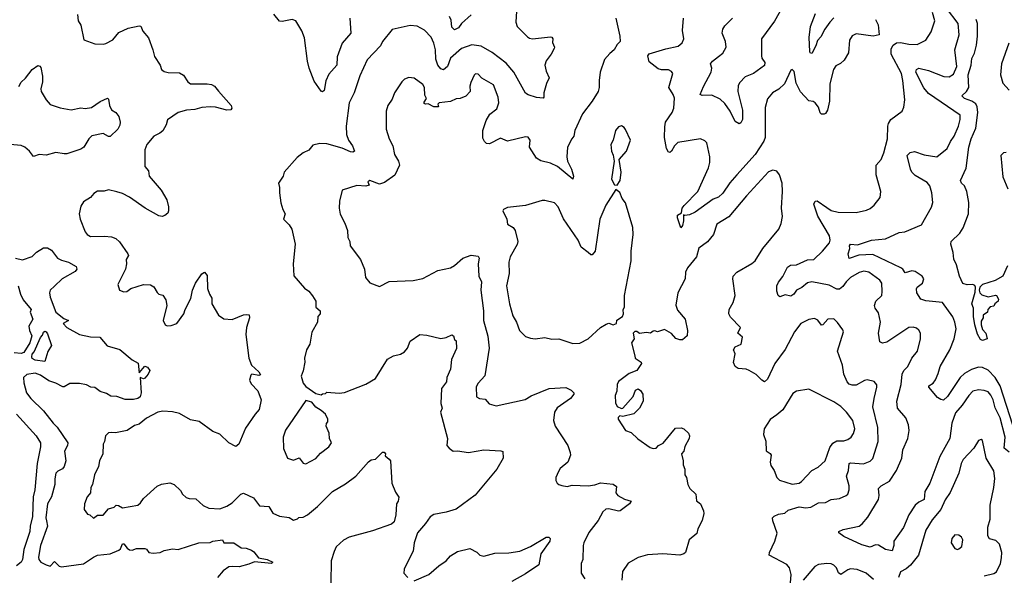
# Model space of a CAD drawing. Extents: x 1954678 to 2060275, y 904822 to 1016299.
# Tile 419 of 467: x 2036365 to 2043451, y 978850 to 982853. Entities that reach past the tile are written whole.
import ezdxf

# ---------------------------------------------------------------- set-up
doc = ezdxf.new("R2010")
doc.units = 0

msp = doc.modelspace()

# ---------------------------------------------------------------- linework, layer by layer
at = {"layer": '0CON20XD'}
for points in [[(2036779.7, 982889.7), (2036786.7, 982845), (2036804.1, 982814.1), (2036827, 982707), (2036905, 982680), (2036965, 982676.2), (2036985, 982681.2), (2037035, 982708.6), (2037078.8, 982761.2), (2037145, 982791.9), (2037225, 982810), (2037235.6, 982805.6), (2037250.3, 982770.3), (2037291.2, 982721.2), (2037324, 982635), (2037335, 982587.5), (2037375.7, 982525.7), (2037385, 982493.3), (2037405, 982480), (2037432.3, 982472.3), (2037515, 982470), (2037542.9, 982452.9), (2037574.5, 982404.5), (2037595, 982390), (2037715, 982391.4), (2037745, 982385.8), (2037766.2, 982375), (2037795, 982338), (2037886, 982235), (2037892.5, 982215), (2037885, 982202.5), (2037855, 982201.2), (2037775, 982222.5), (2037735.5, 982225.5), (2037675, 982220.5), (2037624.6, 982205.4), (2037565, 982201.1), (2037505, 982184), (2037428.8, 982131.2), (2037419.2, 982095), (2037395, 982053.3), (2037374.1, 982035.9), (2037330, 982015), (2037280, 981955), (2037266.2, 981915), (2037266, 981795), (2037292, 981765), (2037295.8, 981725), (2037382, 981625), (2037424, 981555), (2037436.1, 981503.9), (2037436.7, 981475), (2037430, 981460), (2037408.3, 981441.7), (2037390, 981435), (2037365, 981440), (2037268.8, 981495), (2037155, 981574.3), (2037105, 981600), (2037065, 981612), (2037005, 981628), (2036971.7, 981618.3), (2036925, 981618), (2036898.3, 981601.7), (2036875, 981572.5), (2036825, 981540), (2036805, 981510), (2036793.8, 981455), (2036798.8, 981415), (2036836, 981325), (2036851.2, 981305), (2036875, 981290.8), (2036975.6, 981294.4), (2037025, 981288.1), (2037056.4, 981276.4), (2037083, 981253), (2037141.9, 981165), (2037147.1, 981155), (2037130.8, 981125), (2037134.3, 981095), (2037126, 981055), (2037070, 980945), (2037083.9, 980903.9), (2037115, 980893.3), (2037135, 980893.8), (2037165, 980916.7), (2037255, 980945.8), (2037305, 980942), (2037329.1, 980929.1), (2037355, 980886.7), (2037365, 980876.7), (2037395, 980867.5), (2037416.7, 980835), (2037423.3, 980795), (2037397.5, 980685), (2037412.5, 980655), (2037425, 980647.5), (2037455, 980648.8), (2037495, 980663.3), (2037545.8, 980735), (2037556.7, 980765), (2037595.5, 980845), (2037609.1, 980905), (2037628.9, 980955), (2037675, 981021.2), (2037695, 981033.3), (2037715, 981010), (2037717.6, 980917.6), (2037730, 980875), (2037746.8, 980846.8), (2037748.1, 980805), (2037796.2, 980725), (2037835, 980698.8), (2037895, 980692.5), (2037975, 980725.8), (2037995, 980730), (2038015.8, 980725.8), (2038018.6, 980705), (2037997.8, 980635), (2037992.2, 980585), (2038014.4, 980415), (2038034, 980365), (2038086.2, 980315), (2038098.6, 980295), (2038085, 980288.9), (2038035, 980300), (2038027.7, 980292.3), (2038018.8, 980255), (2038029.7, 980229.7), (2038078.7, 980178.7), (2038102.9, 980115), (2038088, 980045), (2038059.4, 980010.6), (2037988.9, 979911.1), (2037941.2, 979795), (2037920.7, 979779.3), (2037870, 979805), (2037805, 979866), (2037755, 979886.7), (2037657.4, 979957.4), (2037595, 979971.4), (2037515, 980015.6), (2037465, 980026.7), (2037395, 980032.2), (2037360, 980025), (2037278.3, 979981.7), (2037225, 979938), (2037191.7, 979928.3), (2037137.7, 979892.3), (2037055, 979876), (2037025, 979880), (2037004.3, 979875.7), (2036981.2, 979855), (2036976, 979815), (2036966.2, 979795), (2036964, 979725), (2036938.8, 979675), (2036931.4, 979635), (2036903.1, 979575), (2036888, 979505), (2036877.3, 979482.7), (2036874.2, 979445), (2036865, 979432), (2036851.4, 979415), (2036832, 979365), (2036828.8, 979325), (2036851.7, 979291.7), (2036870, 979285), (2036895, 979262.5), (2036925, 979283.3), (2036965, 979284), (2037005, 979328.8), (2037045, 979340), (2037060, 979355), (2037075, 979353.3), (2037105, 979336.2), (2037215, 979356.2), (2037235, 979371.2), (2037255.6, 979404.4), (2037355, 979492), (2037384.4, 979505.6), (2037445, 979516.7), (2037476.7, 979505), (2037521.7, 979461.7), (2037536.7, 979435), (2037561.7, 979411.7), (2037583.8, 979403.8), (2037631.7, 979401.7), (2037684.2, 979354.2), (2037725, 979334.2), (2037805, 979329.2), (2037855, 979348.8), (2037895, 979371.2), (2037957.5, 979435), (2037975, 979442.5), (2038047.9, 979407.9), (2038091.7, 979351.7), (2038156.7, 979345), (2038187.3, 979297.3), (2038235, 979276), (2038305, 979265.7), (2038335, 979248), (2038364, 979256), (2038374.2, 979265.8), (2038405, 979269.5), (2038435.6, 979285), (2038506.9, 979345), (2038615.3, 979454.7), (2038710.4, 979509.6), (2038782.9, 979565), (2038875, 979668.8), (2038895, 979681.2), (2038925, 979687.5), (2038975, 979737.5), (2038988.3, 979738.3), (2038997.5, 979725), (2038995, 979710), (2039025, 979687.5), (2039032.5, 979675), (2039042.5, 979515), (2039068.8, 979448.8), (2039093.6, 979413.6), (2039089.2, 979385), (2039076.7, 979365), (2039072, 979285), (2039059.2, 979235), (2039041.7, 979218.3), (2038905, 979170.6), (2038735, 979125.5), (2038695, 979102.9), (2038641.4, 979055), (2038629.1, 979020.9)], [(2038742, 982865), (2038746.9, 982755), (2038685.5, 982684.5), (2038650, 982585), (2038647.1, 982525), (2038589.4, 982460.6), (2038567.8, 982412.3), (2038556.7, 982343.3), (2038545, 982332.5), (2038535, 982338), (2038485, 982411.2), (2038447.1, 982505), (2038435.7, 982555), (2038415, 982722.5), (2038395, 982773.3), (2038351.2, 982845), (2038326.4, 982853.6), (2038255, 982839.4), (2038235, 982841.4), (2038193.4, 982893.4)], [(2039940, 982915), (2039935.5, 982835.5), (2039944.4, 982805), (2040020.5, 982730.5), (2040035, 982720), (2040055, 982715.8), (2040185, 982730), (2040195, 982727.5), (2040201.2, 982715), (2040199.3, 982689.3), (2040213.3, 982655), (2040211.2, 982645), (2040190, 982605), (2040153, 982557), (2040144.1, 982525.9), (2040153.4, 982483.4), (2040176.2, 982435), (2040155.9, 982394.1), (2040138, 982325), (2040137.5, 982295), (2040131.7, 982288.3), (2040085, 982292.5), (2040025, 982311.2), (2040004.1, 982324.1), (2039920, 982475), (2039865, 982540), (2039765, 982617.8), (2039685, 982662.5), (2039618.6, 982671.4), (2039544.7, 982645.3), (2039466.5, 982575), (2039443.8, 982515), (2039415, 982492.5), (2039395, 982500), (2039373.6, 982525), (2039359.6, 982569.6), (2039356.9, 982636.9), (2039344.4, 982685), (2039326.6, 982726.6), (2039277.6, 982777.6), (2039225.4, 982805.4), (2039175, 982811.4), (2039045, 982782.5), (2038976, 982695), (2038962.5, 982665), (2038865.6, 982565), (2038811.7, 982448.3), (2038772.8, 982327.2), (2038735.6, 982255), (2038714.3, 982085), (2038717.1, 982025), (2038731.1, 981985), (2038758.9, 981945), (2038773.3, 981905), (2038762, 981898), (2038745, 981900), (2038685, 981927.5), (2038575, 981959.2), (2038525, 981960), (2038475, 981950), (2038445, 981914), (2038405, 981894.2), (2038360.7, 981859.3), (2038268.8, 981755), (2038260, 981725), (2038227.5, 981675), (2038235.8, 981645), (2038234.2, 981605), (2038243.2, 981533.2), (2038258, 981485), (2038276.2, 981455), (2038263.3, 981415), (2038303.3, 981375), (2038323.8, 981345), (2038347.5, 981235), (2038334, 981095), (2038337.7, 981007.7), (2038415, 980918.8), (2038445, 980896.2), (2038473, 980863), (2038496.7, 980825), (2038495, 980782.5), (2038527.5, 980755), (2038526.7, 980735), (2038511.2, 980715), (2038508, 980675), (2038467.7, 980602.3), (2038453.8, 980515), (2038428.8, 980475), (2038414.2, 980415), (2038416.2, 980385), (2038405.8, 980324.2), (2038390, 980285), (2038404.3, 980234.3), (2038425, 980210), (2038495, 980160), (2038535, 980150), (2038543, 980157), (2038565, 980160), (2038575, 980170), (2038665, 980162), (2038702.3, 980167.7), (2038855, 980226.2), (2038925, 980268), (2039012.4, 980407.6), (2039055, 980431.2), (2039105, 980443.8), (2039135, 980460), (2039155, 980487.5), (2039175, 980536.7), (2039244.1, 980585.9), (2039295, 980581.2), (2039395, 980556.2), (2039435, 980562.5), (2039475, 980583.8), (2039486.7, 980575), (2039495, 980550), (2039505, 980540), (2039509.2, 980485), (2039472.7, 980405), (2039464.5, 980335), (2039440, 980275), (2039435.5, 980245), (2039401.4, 980195), (2039395, 980087.5), (2039405.6, 980055), (2039394.3, 980025), (2039443.8, 979835), (2039440, 979785), (2039456.7, 979765), (2039485, 979743.8), (2039515, 979748), (2039595, 979734), (2039705, 979754.2), (2039827.7, 979747.7), (2039841.7, 979741.7), (2039843.8, 979695), (2039798.6, 979615), (2039642.4, 979427.6), (2039505, 979327.1), (2039435, 979304.3), (2039345, 979288), (2039317.9, 979272.1), (2039285, 979222.5), (2039227.1, 979155), (2039202.7, 979085), (2039197.1, 979025), (2039161.4, 978955), (2039132.2, 978895), (2039130, 978865), (2039159.2, 978835)], [(2039615, 982887.5), (2039543.6, 982826.4), (2039523.3, 982795), (2039495, 982779.4), (2039475, 982798.8), (2039469.9, 982849.9), (2039459.3, 982875)], [(2041850.9, 982935), (2041797.3, 982842.7), (2041704.8, 982715.2), (2041702.7, 982592.7), (2041706.4, 982575), (2041727.5, 982545), (2041726.1, 982523.9), (2041645, 982466.5), (2041585, 982440.6), (2041548.3, 982401.7), (2041535, 982378.8), (2041533.8, 982335), (2041567.9, 982202.1), (2041565.7, 982135), (2041555, 982110), (2041543.9, 982103.9), (2041515, 982120), (2041478.5, 982195), (2041438.6, 982248.6), (2041405, 982279.5), (2041345, 982310), (2041276.2, 982306.2), (2041263.3, 982315), (2041285, 982371.2), (2041342.5, 982475), (2041345.7, 982505), (2041336.2, 982535), (2041352, 982555), (2041395, 982588.6), (2041425, 982612.9), (2041448.2, 982655), (2041445.3, 982695.3), (2041420, 982755), (2041426.4, 982785), (2041440.7, 982809.3), (2041495.3, 982864.7)], [(2042766, 979894), (2042760.8, 979935), (2042743.5, 979985), (2042682.5, 980055), (2042678.5, 980105), (2042708.2, 980225), (2042715, 980300), (2042728.6, 980325), (2042757.1, 980355), (2042785, 980413.8), (2042826.7, 980465), (2042848.8, 980555), (2042848, 980595), (2042836.8, 980616.8), (2042820.3, 980630.3), (2042795, 980638.6), (2042765, 980635.5), (2042605, 980530), (2042575, 980522), (2042555, 980532.5), (2042545.8, 980595), (2042559.2, 980675), (2042545, 980740), (2042521.1, 980775), (2042515.7, 980795), (2042527.1, 980825), (2042568.5, 980865), (2042573.1, 980895), (2042568.6, 980955), (2042555, 980977.5), (2042475, 981033.1), (2042440.6, 981040.6), (2042407.7, 981032.3), (2042344.7, 980995.3), (2042313.6, 980965), (2042289.8, 980930.2), (2042265, 980912.5), (2042245, 980912.5), (2042191.3, 980941.3), (2042065, 980965.4), (2042035, 980956.4), (2041995, 980922.5), (2041955.6, 980904.4), (2041935.8, 980875), (2041915, 980860.8), (2041875, 980871.2), (2041835, 980857.5), (2041822.5, 980865), (2041813, 980897), (2041813.3, 980935), (2041825, 980962.5), (2041857, 981003), (2041890.5, 981069.5), (2041912.5, 981085), (2041955, 981087.1), (2042035, 981123.9), (2042079.2, 981125), (2042143.3, 981185), (2042193.6, 981245), (2042198.8, 981265), (2042193.3, 981295), (2042108.7, 981438.7), (2042081.4, 981525), (2042090, 981545), (2042105, 981548.2), (2042175, 981499.6), (2042205, 981479.1), (2042255, 981466.9), (2042385, 981464.3), (2042458.3, 981481.7), (2042485, 981494), (2042515, 981518), (2042557.4, 981572.6), (2042563.5, 981615), (2042528.1, 981735), (2042529.4, 981805), (2042564.6, 981845.4), (2042583.3, 981895), (2042609.6, 981995), (2042611.8, 982085), (2042617.8, 982105), (2042635, 982133.8), (2042715.4, 982194.6), (2042727.6, 982222.4), (2042734.5, 982275), (2042721.1, 982415), (2042710.4, 982465), (2042638, 982605), (2042637, 982643), (2042651.1, 982668.9), (2042675, 982685.6), (2042705, 982688.2), (2042765, 982676.4), (2042825, 982675.5), (2042885.8, 982705), (2042923.9, 982766.1), (2042950.4, 982845), (2042935, 982904)], [(2042225, 982867.3), (2042194.8, 982835.2), (2042158.7, 982785), (2042130.9, 982729.1), (2042106.8, 982703.2), (2042095, 982664.3), (2042065, 982608.8), (2042055, 982613.3), (2042051.4, 982625), (2042045.8, 982725), (2042057.2, 982805), (2042091.8, 982898.2)], [(2043512.9, 979933), (2043421.2, 980215), (2043385, 980274.7), (2043335, 980327.1), (2043295, 980347.2), (2043265, 980350.4), (2043215, 980332.7), (2043165.2, 980304.8), (2043134.1, 980275.9), (2043042.5, 980137.5), (2043013.1, 980113.1), (2042995, 980115.8), (2042970.6, 980130.6), (2042907.2, 980205), (2042908.9, 980215), (2042938.9, 980235), (2042955, 980259.4), (2042975.5, 980304.5), (2042989.4, 980355), (2043060, 980475), (2043091.2, 980555), (2043104, 980625), (2043096.2, 980675), (2043081.2, 980711.2), (2043006.6, 980816.6), (2042886.7, 980826.8), (2042849.7, 980839.7), (2042820.8, 980885), (2042820, 980915), (2042825, 980926.7), (2042863.3, 980955), (2042872, 980985), (2042858.8, 981005), (2042808.9, 981038.9), (2042785, 981044.4), (2042738.3, 981028.3), (2042720, 981055), (2042705.3, 981065.3), (2042505, 981162.5), (2042405, 981157.3), (2042333.6, 981133.6), (2042326.2, 981165), (2042338.5, 981205), (2042337.1, 981225), (2042345, 981236.9), (2042395, 981231.8), (2042495, 981264.1), (2042595, 981274.5), (2042695, 981320.9), (2042735, 981325.4), (2042855.4, 981374.6), (2042928.3, 981501.7), (2042935.6, 981535), (2042929.5, 981605), (2042915.4, 981655), (2042895, 981680), (2042809.7, 981729.7), (2042786.2, 981755), (2042775.9, 981775.9), (2042751.2, 981875), (2042773.2, 981896.8), (2042805, 981904.3), (2042875, 981878.8), (2042965, 981864.6), (2043038.9, 981925), (2043064.5, 981975), (2043090.5, 982015), (2043122.1, 982085), (2043133.6, 982135), (2043132.5, 982165), (2042905, 982320.4), (2042872.4, 982362.4), (2042815.5, 982475), (2042818.6, 982495), (2042835, 982503.3), (2042905, 982486), (2043015, 982444.6), (2043055, 982442.2), (2043085, 982460), (2043109.1, 982515), (2043094.4, 982635), (2043126, 982744), (2043118.5, 982825), (2043035.4, 982935.4)], [(2040654.3, 982864.3), (2040684, 982735), (2040686, 982695), (2040665, 982673.3), (2040644, 982635), (2040611.1, 982608.9), (2040574.6, 982565.4), (2040541.4, 982475), (2040534.2, 982415), (2040535.8, 982365), (2040526.9, 982335), (2040484.4, 982265), (2040414.3, 982175), (2040360.6, 982055), (2040354, 982015), (2040338.6, 981995), (2040308.5, 981935), (2040303.2, 981865), (2040307.7, 981835), (2040336.2, 981775), (2040350.8, 981725), (2040345, 981704), (2040235, 981795.5), (2040185, 981820), (2040115, 981836.2), (2040085, 981856.2), (2040034, 981935), (2040038.8, 981985), (2040025, 982006.7), (2040005, 982008.8), (2039875, 981978.6), (2039825, 981998.9), (2039745, 981959.4), (2039725, 981960.8), (2039710, 981975), (2039698.8, 981998.8), (2039697.1, 982055), (2039723.2, 982126.8), (2039747.9, 982172.1), (2039799.5, 982210.5), (2039814, 982255), (2039808, 982295), (2039775, 982383.3), (2039691.2, 982431.2), (2039665, 982460.8), (2039645, 982462.9), (2039635, 982454.2), (2039611.7, 982401.7), (2039603.8, 982375), (2039606.2, 982335), (2039575, 982302), (2039535, 982285.8), (2039505, 982284), (2039465.5, 982264.5), (2039383.3, 982255), (2039373.8, 982245), (2039380, 982225), (2039345.9, 982224.1), (2039305, 982246.7), (2039285, 982243.3), (2039275, 982250), (2039275, 982260), (2039292.5, 982285), (2039280, 982310), (2039278.1, 982365), (2039266.1, 982386.1), (2039202.7, 982432.7), (2039165, 982436), (2039133.8, 982425), (2039114.2, 982405), (2039062, 982325), (2039045, 982280), (2039014.3, 982235), (2039002.9, 982195), (2039002.9, 982065), (2039024.5, 981994.5), (2039050, 981945), (2039061.3, 981881.3), (2039090.8, 981835), (2039098, 981805), (2039065, 981734), (2038989.4, 981680.6), (2038955, 981669.2), (2038885, 981694.2), (2038871.2, 981685), (2038878.8, 981661.2), (2038855, 981654.2), (2038790.7, 981659.3), (2038686.7, 981625), (2038665.8, 981545), (2038662.9, 981495), (2038671.2, 981451.2), (2038705, 981387.5), (2038724, 981335), (2038726.7, 981285), (2038740.8, 981255), (2038744, 981225), (2038818, 981125), (2038845.6, 981055), (2038854, 980995), (2038885, 980957.5), (2038955, 980932), (2039025, 980968), (2039195.8, 980974.2), (2039265, 980988.8), (2039374.2, 981045.8), (2039465.6, 981064.4), (2039495, 981082), (2039555, 981134), (2039615, 981156.9), (2039665, 981148.8), (2039672.5, 981135), (2039665.4, 981094.6), (2039670, 981005), (2039689.4, 980965), (2039684.4, 980905), (2039702.1, 980755), (2039702, 980685), (2039733.1, 980573.1), (2039743.6, 980486.4), (2039712.4, 980287.6), (2039664, 980235), (2039650.9, 980209.1), (2039652.5, 980135), (2039675, 980124.4), (2039715, 980120), (2039742.5, 980085), (2039795, 980071.4), (2040002.4, 980117.6), (2040045, 980143.3), (2040175, 980195.5), (2040295, 980202.5), (2040333.9, 980183.9), (2040353.3, 980165), (2040354, 980155), (2040328, 980125), (2040255.8, 980074.2), (2040234.2, 980055.8), (2040214.4, 980025.6), (2040207.5, 979965), (2040219.2, 979925), (2040309.2, 979785), (2040327.5, 979735), (2040328.8, 979715), (2040308.8, 979665), (2040255, 979620), (2040242.3, 979597.7), (2040222.5, 979555), (2040223, 979533), (2040232.5, 979515), (2040243.9, 979503.9), (2040266.1, 979496.1), (2040305, 979490.8), (2040340.8, 979499.2), (2040455, 979494), (2040505, 979501.9), (2040545, 979515.6), (2040636.4, 979506.4), (2040659.5, 979489.5), (2040656.2, 979445), (2040668.8, 979425), (2040718, 979398), (2040766.7, 979385), (2040753.3, 979365), (2040685.9, 979314.1), (2040675, 979312), (2040605, 979329.4), (2040584.4, 979325.6), (2040562.7, 979307.3), (2040528.1, 979245), (2040461.5, 979158.5), (2040425.5, 979084.5), (2040420, 979065), (2040416.9, 978965), (2040404.6, 978935.4), (2040405.5, 978865), (2040433.3, 978825)], [(2042525, 982853.3), (2042542.9, 982815), (2042550, 982745), (2042506.4, 982733.6), (2042385, 982750), (2042355, 982736.2), (2042338, 982705), (2042330, 982615), (2042298.7, 982561.3), (2042273.2, 982536.8), (2042239.7, 982520.3), (2042220.8, 982495), (2042195, 982390), (2042192.5, 982265), (2042178.6, 982201.4), (2042165, 982178), (2042155, 982172.5), (2042135, 982172.5), (2042125, 982182), (2042113.6, 982223.6), (2042089.4, 982255), (2042075, 982264.4), (2042045, 982268.1), (2041983.9, 982333.9), (2041953.1, 982395), (2041938.9, 982478.9), (2041925, 982493.8), (2041915, 982488.8), (2041870, 982390), (2041827.5, 982352.5), (2041783.3, 982326.7), (2041747.2, 982282.8), (2041730, 982220), (2041730.9, 982005), (2041721.5, 981978.5), (2041658.5, 981881.5), (2041526.4, 981735), (2041475, 981678.5), (2041425, 981603.3), (2041395, 981573.3), (2041355, 981559.4), (2041225, 981466), (2041185, 981446.2), (2041152.5, 981442.5), (2041141.7, 981448.3), (2041143.3, 981405), (2041135, 981370), (2041123.3, 981353.3), (2041098.8, 981425), (2041100, 981445), (2041128.3, 981461.7), (2041133.3, 981495), (2041146.2, 981515), (2041245, 981615.8), (2041321.2, 981785), (2041332.2, 981825), (2041332.5, 981865), (2041309.2, 981965), (2041295, 981980.8), (2041265, 981995.8), (2041102.4, 981967.6), (2041077.5, 981945), (2041055, 981906.2), (2041045, 981896.7), (2041035, 981898.8), (2041018.9, 981925), (2041005.4, 982005), (2041008.7, 982081.3), (2041013.8, 982115), (2041060.6, 982185), (2041073.4, 982216.6), (2041076.6, 982286.6), (2041066.9, 982315), (2041037.1, 982365), (2041065.8, 982465), (2041055, 982480), (2041035, 982491.4), (2040982.9, 982492.9), (2040959.5, 982499.5), (2040895, 982550), (2040886.7, 982593.3), (2040895, 982607.5), (2041015, 982644.3), (2041105, 982662.2), (2041133.6, 982686.4), (2041145.8, 982715), (2041134.4, 982775), (2041141.9, 982865)], [(2043475, 981080), (2043440.6, 981005), (2043384.2, 980975), (2043295, 980944.4), (2043275.2, 980925), (2043269.8, 980905), (2043275, 980884.3), (2043290.5, 980870.5), (2043335, 980855.5), (2043387.6, 980867.6), (2043396, 980865), (2043410.5, 980840.5), (2043406.7, 980825), (2043382.5, 980805), (2043375, 980790), (2043350, 980785), (2043333.3, 980765), (2043330, 980745), (2043300, 980725), (2043300, 980705), (2043285, 980680), (2043284.4, 980655), (2043295, 980620), (2043317.1, 980595), (2043326.7, 980555), (2043295, 980541.4), (2043278.9, 980548.9), (2043258.3, 980588.3), (2043238.8, 980655), (2043229.4, 980715), (2043230, 980775), (2043216.2, 980805), (2043240.8, 980889.2), (2043244.1, 980925), (2043238, 980938), (2043225, 980944.6), (2043185, 980941.8), (2043151.5, 980951.5), (2043128.8, 981005), (2043106.4, 981086.4), (2043087, 981127), (2043083.3, 981175), (2043066.7, 981235), (2043068.8, 981255), (2043130, 981315), (2043155.6, 981354.4), (2043193.3, 981455), (2043195.5, 981535.5), (2043180.5, 981615), (2043165, 981656.7), (2043143.8, 981675), (2043135.8, 981695), (2043177.5, 981782.5), (2043194.8, 981935), (2043211.7, 981995), (2043245, 982070.8), (2043260.9, 982185), (2043255.9, 982225.9), (2043245, 982247.3), (2043216.9, 982266.9), (2043164.5, 982285), (2043144.3, 982305), (2043179.3, 982335), (2043195.2, 982365), (2043191.7, 982455), (2043211.5, 982525), (2043217.5, 982572.5), (2043237, 982613), (2043250.6, 982669.4), (2043257.7, 982735), (2043257.4, 982825), (2043248.4, 982855)], [(2043484.7, 982685), (2043430.9, 982535), (2043422.9, 982455), (2043440.6, 982395), (2043485.8, 982345)], [(2036359.2, 982370.8), (2036375, 982402.5), (2036407.7, 982432.3), (2036455, 982494.3), (2036495, 982524.2), (2036509.1, 982519.1), (2036517.6, 982507.6), (2036528.5, 982445), (2036527.8, 982405), (2036516.9, 982355), (2036520, 982335), (2036555.6, 982275), (2036585, 982242.5), (2036655, 982217.5), (2036735, 982204.4), (2036805, 982217.1), (2036835, 982212.5), (2036881.2, 982221.2), (2036945, 982263.3), (2036997, 982287), (2037005, 982280), (2037012.2, 982235), (2037024.5, 982204.5), (2037056.2, 982185), (2037077.5, 982155), (2037087.5, 982115), (2037085.7, 982094.3), (2037070, 982065), (2037015, 982012), (2037005, 982010.8), (2036965, 982032.5), (2036885, 982016.5), (2036862.2, 981995), (2036825.5, 981935), (2036805, 981920.7), (2036705, 981887.5), (2036685, 981885.6), (2036625, 981896.4), (2036555, 981876.9), (2036505, 981881.2), (2036465, 981868), (2036436, 981905), (2036400.8, 981935), (2036375, 981947.5), (2036185, 981964.5)], [(2040665, 981660), (2040685.7, 981694.3), (2040694, 981755), (2040680, 981845), (2040731.2, 981905), (2040760, 981985), (2040725, 982062.5), (2040715, 982076.2), (2040695, 982088), (2040675, 982081.2), (2040654, 982055), (2040635.8, 981984.2), (2040620, 981955), (2040623.8, 981905), (2040636.4, 981876.4), (2040643.8, 981835), (2040623.1, 981705), (2040645, 981662.5), (2040665, 981660)], [(2043465, 981896), (2043445, 981893.6), (2043426.4, 981875), (2043441.6, 981721.6), (2043477.3, 981635)], [(2041907.1, 978737.1), (2041918.2, 978855), (2041904.6, 978905), (2041885, 978927.7), (2041758, 978995), (2041760.8, 979015), (2041799.1, 979095), (2041815.6, 979154.4), (2041785, 979243.8), (2041783.8, 979265), (2041794.2, 979275.8), (2041825, 979290), (2041871.9, 979298.1), (2041895, 979320), (2041975, 979342.7), (2042023.8, 979336.2), (2042059.1, 979340.9), (2042115, 979372.5), (2042165, 979374.4), (2042205, 979395.6), (2042265, 979404.4), (2042313.8, 979425), (2042326, 979435), (2042334.2, 979465), (2042334.4, 979495), (2042316.5, 979565), (2042330, 979605), (2042335.5, 979654.5), (2042345, 979660), (2042437.2, 979652.8), (2042485, 979672.2), (2042505, 979692), (2042544.4, 979815), (2042540.9, 979915), (2042505.5, 980065), (2042513.8, 980125), (2042534.5, 980205), (2042532.9, 980222.9), (2042515, 980245.7), (2042465, 980257.5), (2042445, 980252.7), (2042385, 980219.5), (2042355, 980219.4), (2042335, 980228), (2042320.8, 980245), (2042295, 980300), (2042287.3, 980365), (2042250, 980465), (2042294.2, 980605), (2042289.7, 980619.7), (2042251.7, 980671.7), (2042225, 980697.1), (2042182, 980695), (2042145, 980655.7), (2042135, 980652.5), (2042109.4, 980689.4), (2042085, 980700.5), (2042045, 980693.7), (2041987.1, 980665), (2041940, 980605), (2041875, 980475.8), (2041798.9, 980375), (2041747, 980263), (2041725, 980244.2), (2041705, 980256), (2041665, 980295.8), (2041615, 980326), (2041594.2, 980334.2), (2041535, 980341.2), (2041515, 980353.3), (2041502.7, 980382.7), (2041513.1, 980445), (2041502.5, 980475), (2041514.4, 980495), (2041556.7, 980515), (2041568, 980565), (2041534, 980595), (2041551.4, 980635), (2041480.7, 980710.7), (2041468.6, 980735), (2041471.4, 980765), (2041498.6, 980815), (2041512.9, 980867.1), (2041497.8, 980985), (2041500, 981005), (2041525, 981034.2), (2041635, 981095.6), (2041658.1, 981115), (2041713.5, 981205), (2041829.2, 981345), (2041845.8, 981385), (2041854.4, 981435), (2041847.5, 981495), (2041854.3, 981615), (2041851.2, 981675), (2041833.8, 981735), (2041815, 981761.2), (2041785, 981768.8), (2041755, 981758), (2041595, 981584.4), (2041467.9, 981432.1), (2041381.2, 981378.8), (2041357.1, 981305), (2041315, 981252.9), (2041252.8, 981207.2), (2041235.3, 981144.7), (2041172.2, 981065), (2041156.7, 981035), (2041153.1, 980985), (2041102.5, 980885), (2041085.9, 980795.9), (2041099.5, 980759.5), (2041153.8, 980695), (2041171.2, 980615), (2041167.5, 980575), (2041135, 980547.5), (2041117, 980547), (2041086.4, 980556.4), (2041055, 980591.2), (2041005, 980620.8), (2040955, 980603.3), (2040935, 980611.2), (2040925, 980608.8), (2040905, 980593.8), (2040875, 980598.8), (2040825, 980592.5), (2040807, 980607), (2040793, 980607), (2040780, 980595), (2040787.5, 980555), (2040767.5, 980525), (2040790.8, 980430.8), (2040794.4, 980414.4), (2040836.7, 980385), (2040838.8, 980375), (2040806.2, 980325), (2040750, 980305), (2040675, 980246.7), (2040665.8, 980225), (2040662.7, 980177.3), (2040650, 980145), (2040652, 980092), (2040665, 980066.7), (2040695, 980052.5), (2040706.1, 980053.9), (2040780.7, 980139.3), (2040797, 980183), (2040815, 980192.5), (2040831.7, 980181.7), (2040848.8, 980155), (2040851.2, 980105), (2040826.7, 980055), (2040785, 980012.5), (2040705, 979994.3), (2040685, 979998.8), (2040672.3, 979987.7), (2040672, 979975), (2040725, 979893.3), (2040765, 979880), (2040814.2, 979834.2), (2040901.2, 979771.2), (2040925, 979763.8), (2040945, 979766.7), (2040963.3, 979785), (2040997, 979803), (2041085, 979911.2), (2041125, 979913.8), (2041145, 979906), (2041177.8, 979875), (2041185.4, 979855), (2041184.1, 979835.9), (2041152.3, 979777.7), (2041143.8, 979745), (2041127.5, 979725), (2041138.8, 979675), (2041138.8, 979645), (2041152.5, 979615), (2041152, 979575), (2041163.8, 979555), (2041173.8, 979505), (2041187.5, 979475), (2041230, 979435), (2041236.4, 979386.4), (2041264.1, 979364.1), (2041285.8, 979315), (2041287.5, 979295), (2041275.7, 979245), (2041245.6, 979184.4), (2041237.5, 979152.5), (2041184, 979105), (2041155.5, 979014.5), (2041145, 979004), (2041115, 978996), (2040994.4, 979005.6), (2040882.6, 978997.4), (2040815, 978979.2), (2040745, 978936.7), (2040703.4, 978876.6), (2040698.1, 978815)], [(2040345, 980520.6), (2040395, 980522.9), (2040455, 980552.9), (2040545.7, 980634.3), (2040585, 980658.8), (2040605, 980666.7), (2040635, 980654), (2040660, 980665), (2040662.5, 980687.5), (2040702.5, 980715), (2040710, 980735), (2040707, 980763), (2040717.5, 980785), (2040716.7, 980865), (2040765.7, 981115), (2040764.4, 981185), (2040779.4, 981305), (2040776.8, 981356.8), (2040723.9, 981533.9), (2040700, 981565), (2040685, 981607.5), (2040655, 981630), (2040583.7, 981516.3), (2040540.6, 981415), (2040505.5, 981184.5), (2040485, 981160), (2040475, 981160), (2040456.7, 981175), (2040404.6, 981214.6), (2040384.3, 981265), (2040277.9, 981417.9), (2040239.4, 981505), (2040215, 981532.5), (2040145, 981550.6), (2040125, 981549.4), (2040005, 981514), (2039875, 981500), (2039847.5, 981485), (2039842.5, 981475), (2039870, 981415), (2039875, 981380), (2039915.6, 981355.6), (2039930, 981335), (2039949.2, 981255), (2039945.6, 981234.4), (2039894.4, 981145.6), (2039884.3, 981105), (2039886.9, 981025), (2039869.2, 980935), (2039890.5, 980805), (2039915, 980720), (2039940.8, 980675), (2039962, 980615), (2040005, 980571.2), (2040041.7, 980558.3), (2040075, 980554.2), (2040145, 980564.2), (2040195, 980551.4), (2040245, 980554.3), (2040345, 980520.6)], [(2036335, 981136), (2036385, 981123.8), (2036455, 981146.7), (2036485, 981178.9), (2036535, 981210), (2036565, 981210), (2036593.6, 981193.6), (2036637.5, 981135), (2036665, 981119.6), (2036716.2, 981106.2), (2036770.8, 981075), (2036775.8, 981055), (2036765, 981038.8), (2036670, 980985), (2036615, 980934), (2036584.2, 980905), (2036580, 980885), (2036584.2, 980855), (2036625.6, 980745), (2036681.3, 980701.3), (2036716.2, 980685), (2036676.7, 980665), (2036703.8, 980635), (2036795, 980584.3), (2036875, 980569.2), (2036942.5, 980565), (2036995, 980503.8), (2037085, 980477.5), (2037175, 980403.3), (2037217.5, 980377.5), (2037225, 980308), (2037265, 980357.1), (2037285, 980348.6), (2037301.9, 980325), (2037290.1, 980299.9), (2037265, 980270.6), (2037255, 980265.6), (2037232.5, 980275), (2037238.6, 980165), (2037231.6, 980135), (2037216.1, 980123.9), (2037183.4, 980116.6), (2037125, 980117.8), (2037065, 980137.4), (2037021.7, 980141.7), (2036990.4, 980160.4), (2036945, 980173.9), (2036905, 980202.8), (2036876.6, 980206.6), (2036845, 980221.3), (2036795, 980232.5), (2036725, 980231.8), (2036685, 980208.6), (2036675, 980208.9), (2036625, 980235.5), (2036575, 980251.4), (2036515, 980291.4), (2036475, 980305.6), (2036415, 980298), (2036392.5, 980275), (2036394.1, 980235.9), (2036414.2, 980164.2), (2036445, 980123.8), (2036535, 980036), (2036605.4, 979945.4), (2036635, 979918.6), (2036711.2, 979805), (2036709.5, 979785), (2036688.2, 979745), (2036697.7, 979675), (2036685.5, 979635), (2036672, 979618), (2036639.6, 979600.4), (2036625.8, 979585), (2036617.8, 979545), (2036617.9, 979505), (2036594.1, 979415), (2036563.8, 979365), (2036552.9, 979265), (2036557, 979243), (2036564.6, 979205), (2036513.5, 979065), (2036500.9, 978980.9), (2036503.4, 978963.4), (2036515.8, 978945), (2036554.3, 978925), (2036585, 978917), (2036615, 978950.5), (2036649.6, 978915), (2036665, 978910.7), (2036825, 978932.6), (2036895, 978981.5), (2036925, 978995.6), (2037015, 979004.6), (2037079.1, 979030.9), (2037090, 979040), (2037105, 979076.7), (2037115, 979076), (2037137.5, 979045), (2037155, 979032.7), (2037175, 979031.8), (2037205, 979042.1), (2037265, 979042.1), (2037277.5, 979037.5), (2037295, 979014.2), (2037325, 979008.6), (2037375, 979014.3), (2037405, 979028.6), (2037465, 979041.1), (2037505, 979036.7), (2037655, 979083.5), (2037735, 979086.9), (2037755, 979095.7), (2037825, 979106), (2037834.1, 979084.1), (2037905, 979084.2), (2037959.1, 979049.1), (2037995, 979045.7), (2038032.1, 979032.1), (2038049.4, 979019.4), (2038083.3, 978975), (2038145, 978963.5), (2038187.5, 978945), (2038176.7, 978935), (2038055, 978947.1), (2038015, 978929.6), (2037945, 978910.5), (2037895, 978914.7), (2037869.4, 978910.6), (2037828.3, 978881.7), (2037789.2, 978835)], [(2036354.5, 980934.5), (2036370.9, 980875), (2036390.8, 980835), (2036448.5, 980765), (2036439.5, 980745), (2036460, 980695), (2036431.1, 980645), (2036434.6, 980615), (2036452.5, 980575), (2036437.2, 980525), (2036395, 980455.7), (2036375, 980447.8), (2036325, 980452)], [(2036545, 980390), (2036475, 980399.1), (2036455, 980412.9), (2036452.2, 980425), (2036455, 980442.5), (2036469.9, 980460.1), (2036515, 980562.5), (2036529.5, 980580.5), (2036535, 980602.5), (2036545, 980607.9), (2036555, 980604.4), (2036565, 980589.2), (2036592.5, 980505), (2036568.3, 980461.7), (2036545, 980390)], [(2041925, 979506.9), (2041975, 979514.4), (2041992, 979525), (2042065, 979604.3), (2042110.7, 979629.3), (2042161.4, 979675), (2042195, 979770.8), (2042217.8, 979802.2), (2042245, 979817.9), (2042295, 979819.4), (2042325, 979829.2), (2042349.2, 979845), (2042365, 979871.2), (2042375.4, 979905), (2042361.9, 979965), (2042316.1, 980026.1), (2042275.3, 980065.3), (2042225, 980101.1), (2042045, 980192), (2041955, 980175.8), (2041929.1, 980160.9), (2041856.8, 980043.2), (2041815, 980005.8), (2041766.4, 979973.6), (2041722, 979905), (2041718.8, 979865), (2041733.6, 979816.4), (2041737, 979747), (2041765, 979727.5), (2041772, 979715), (2041766.9, 979665), (2041771.3, 979641.3), (2041794, 979605), (2041813.6, 979553.6), (2041833.3, 979535), (2041925, 979506.9)], [(2043485, 979737.1), (2043449.2, 979765), (2043457.6, 979845), (2043421.6, 979985), (2043385.9, 980055.9), (2043370.8, 980115), (2043355, 980147.1), (2043335, 980171.1), (2043305, 980181.1), (2043265, 980186.5), (2043225, 980175.6), (2043195, 980145.8), (2043148.5, 980075), (2043098.8, 980021.2), (2043072.9, 979947.1), (2043059.3, 979835), (2042988, 979705), (2042915.2, 979514.8), (2042878.5, 979455), (2042873.4, 979396.6), (2042835, 979376.9), (2042809.1, 979355), (2042763.3, 979285), (2042724.4, 979195), (2042656.7, 979095), (2042655.8, 979065), (2042644.1, 979025.9), (2042595, 979035.6), (2042545, 979068.2), (2042525, 979070.6), (2042486.3, 979053.7), (2042425, 979069.2), (2042295, 979129.2), (2042260, 979155), (2042260, 979165), (2042290.5, 979179.5), (2042405.8, 979204.2), (2042428.3, 979221.7), (2042469.9, 979270.1), (2042544.6, 979395.4), (2042550.4, 979425), (2042544.5, 979475.5), (2042563.8, 979495), (2042625, 979527.5), (2042675.5, 979605), (2042714.6, 979695), (2042721.5, 979755), (2042757.5, 979835), (2042766, 979894)], [(2038425, 979652.5), (2038495, 979691.9), (2038530.8, 979729.2), (2038588.8, 979775), (2038608.8, 979805), (2038593.8, 979835), (2038591.2, 979875), (2038570, 979925), (2038572.5, 979945), (2038582.5, 979955), (2038583.3, 979975), (2038565, 980010), (2038535, 980037.5), (2038495, 980061.2), (2038466.9, 980096.9), (2038425, 980110), (2038278.8, 979895), (2038261.2, 979845), (2038263.2, 979763.2), (2038293.3, 979695), (2038335, 979679.2), (2038375, 979696.2), (2038405, 979658), (2038425, 979652.5)], [(2036341.5, 980011.5), (2036482.9, 979855), (2036514, 979805), (2036514.6, 979775), (2036490.2, 979655), (2036474.2, 979465), (2036461.2, 979415), (2036457.3, 979275), (2036440.6, 979205), (2036437.6, 979165), (2036395.7, 979035), (2036385.8, 978964.2), (2036375, 978945.4), (2036340.6, 978919.4)], [(2043305, 978845.6), (2043375, 978862.5), (2043395.6, 978875), (2043422.7, 978935), (2043431.5, 978975), (2043432.2, 979015), (2043415.7, 979075), (2043390, 979100), (2043343.9, 979113.9), (2043331.4, 979135), (2043333.5, 979196.5), (2043350, 979255), (2043349.6, 979355), (2043376.2, 979483.8), (2043383.5, 979546.5), (2043375, 979603.3), (2043320, 979695), (2043295, 979822.5), (2043285, 979828.8), (2043265, 979821.2), (2043231.4, 979765), (2043155, 979684), (2043141.5, 979655), (2043123.5, 979585), (2043062.2, 979447.8), (2043025.4, 979394.6), (2042994.5, 979325), (2042931.1, 979248.9), (2042885.3, 979174.7), (2042832.7, 978995), (2042775.8, 978924.2), (2042744.2, 978895.8), (2042704.2, 978875), (2042690.6, 978835)], [(2039205, 978810), (2039310, 978855), (2039380.6, 978919.4), (2039435, 978954), (2039465, 978991.2), (2039515, 979022), (2039605, 979044), (2039655, 979018), (2039675.6, 978995.6), (2039705, 978988.6), (2039785, 979008.5), (2039885, 979012.5), (2039965, 979023.5), (2040042.2, 979057.8), (2040155, 979124.3), (2040174.2, 979124.2), (2040183.8, 979115), (2040179.4, 979095), (2040116, 979005), (2040102, 978925), (2040005, 978860), (2039905.7, 978805.7)], [(2043115, 979036.7), (2043125, 979040), (2043145, 979057.5), (2043153.3, 979105), (2043143.3, 979125), (2043125, 979140), (2043095, 979142), (2043072.5, 979115), (2043068.8, 979085), (2043095, 979043.3), (2043115, 979036.7)], [(2038629.1, 979020.9), (2038607.5, 978955), (2038603.3, 978795)], [(2042509.8, 978819.8), (2042458, 978865), (2042391.1, 978891.1), (2042345, 978895.6), (2042325, 978889.2), (2042275, 978855.7), (2042258.5, 978868.5), (2042243.1, 978903.1), (2042225, 978922.9), (2042205, 978933.3), (2042175, 978936.2), (2042113, 978927), (2042087.1, 978912.9), (2042002.9, 978815)]]:
    msp.add_lwpolyline(points, dxfattribs=at)

doc.saveas('drawing.dxf')
